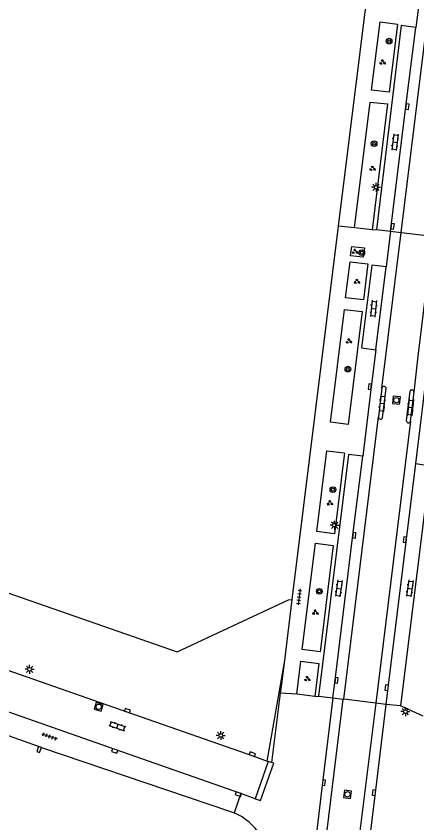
# Model space of a CAD drawing. Extents: x 131000 to 133014, y 396499 to 399001.
# Drawn here: x 131235.1 to 131291.1, y 396832.6 to 396945.3 of the extents above; entities that cross this region are included whole.
import ezdxf

# ---------------------------------------------------------------- set-up
doc = ezdxf.new("R2010")
doc.units = 0
for name, color, linetype in [('gg-afsc-muur', 7, 'Continuous'), ('gg-knt-verharding', 7, 'Continuous'), ('gg-knt-verharding nz', 7, 'Continuous'), ('gt-grn-groengrens', 7, 'Continuous'), ('gt-grn-weggrens', 7, 'Continuous'), ('gt-symb-boom', 7, 'Continuous'), ('gt-symb-groenvak', 7, 'Continuous'), ('gt-symb-klinker verharding', 7, 'Continuous'), ('gt-symb-kolk', 7, 'Continuous'), ('gt-symb-lichtmast', 7, 'Continuous'), ('gt-symb-rioolschacht', 7, 'Continuous'), ('gt-symb-tegel verharding', 7, 'Continuous')]:
    doc.layers.add(name, color=color, linetype=linetype)

# ---------------------------------------------------------------- blocks, each defined once
blk = doc.blocks.new('gt0-KOLK')
at = {"layer": 'gt-symb-kolk'}
blk.add_lwpolyline([(0, 0), (0.38, 0), (0.38, 0.4), (-0.38, 0.4), (-0.38, 0), (0, 0)], dxfattribs=at)
blk = doc.blocks.new('gt0-KL1')
at = {"layer": 'gt-symb-klinker verharding'}
for p, q in [((-1.15, 0.3), (1.15, 0.3)), ((-1, -0.3), (-1, 0.3)), ((-0.5, 0.3), (-0.5, 0.45)), ((0, -0.3), (0, 0.3)), ((0.5, 0.3), (0.5, 0.45)), ((1, -0.3), (1, 0.3)), ((-1.15, -0.3), (1.15, -0.3)), ((-0.5, -0.45), (-0.5, -0.3)), ((0.5, -0.45), (0.5, -0.3))]:
    blk.add_line(p, q, dxfattribs=at)
blk = doc.blocks.new('gt0-RS')
at = {"layer": 'gt-symb-rioolschacht'}
blk.add_lwpolyline([(-0.5, -0.5), (0.5, -0.5), (0.5, 0.5), (-0.5, 0.5)], close=True, dxfattribs=at)
blk.add_circle((0, 0), 0.375, dxfattribs=at)
blk = doc.blocks.new('gt0-GRVAK')
at = {"layer": 'gt-symb-groenvak'}
for p, q in [((-0.11, 0.19), (-0.23, 0.24)), ((-0.18, 0.15), (0.09, 0.15)), ((-0.09, 0.21), (-0.16, 0.32)), ((-0.05, 0.21), (-0.05, 0.39)), ((0, 0.21), (0.06, 0.32)), ((0.02, 0.19), (0.13, 0.24)), ((0.26, -0.05), (0.2, 0.06)), ((0.3, -0.05), (0.3, 0.13)), ((0.35, -0.05), (0.41, 0.06)), ((-0.24, -0.23), (-0.36, -0.18)), ((-0.32, -0.26), (-0.05, -0.26)), ((-0.23, -0.21), (-0.29, -0.09)), ((-0.18, -0.2), (-0.18, -0.02)), ((-0.14, -0.21), (-0.07, -0.09)), ((-0.12, -0.23), (0, -0.18)), ((0.24, -0.07), (0.12, -0.02)), ((0.17, -0.11), (0.44, -0.11)), ((0.37, -0.07), (0.49, -0.02))]:
    blk.add_line(p, q, dxfattribs=at)
blk = doc.blocks.new('gt0-BOOM')
at = {"layer": 'gt-symb-boom'}
for radius in [0.4, 0.2]:
    blk.add_circle((0, 0), radius, dxfattribs=at)
blk = doc.blocks.new('gt0-LMAST')
at = {"layer": 'gt-symb-lichtmast'}
for p, q in [((-0.18, 0.17), (-0.45, 0.44)), ((-0.01, 0.25), (-0.01, 0.62)), ((0.17, 0.17), (0.44, 0.44)), ((-0.26, 0), (-0.63, 0)), ((-0.18, -0.18), (-0.45, -0.45)), ((-0.01, -0.25), (-0.01, -0.63)), ((0.44, -0.45), (0.17, -0.18)), ((0.24, 0), (0.62, 0))]:
    blk.add_line(p, q, dxfattribs=at)
blk.add_circle((-0.01, 0), 0.25, dxfattribs=at)
blk = doc.blocks.new('gt0-TEG1')
at = {"layer": 'gt-symb-tegel verharding'}
for p, q in [((-1.12, 0), (1.12, 0)), ((-0.9, -0.25), (-0.9, 0.25)), ((-0.45, -0.25), (-0.45, 0.25)), ((0, -0.25), (0, 0.25)), ((0.45, -0.25), (0.45, 0.25)), ((0.9, -0.25), (0.9, 0.25))]:
    blk.add_line(p, q, dxfattribs=at)

msp = doc.modelspace()

# ---------------------------------------------------------------- linework, layer by layer
at = {"layer": 'gg-afsc-muur'}
msp.add_line((131238.61, 396843.16), (131238.22, 396843.29), dxfattribs=at)
msp.add_lwpolyline([(131238.22, 396843.29), (131237.98, 396842.6), (131238.36, 396842.47), (131238.61, 396843.16)], dxfattribs=at)
at = {"layer": 'gg-knt-verharding'}
for p, q in [((131291.41, 396947.71), (131290.9, 396943.71)), ((131282.35, 396915.74), (131284.53, 396933.3)), ((131273.65, 396863.84), (131280.12, 396915.99)), ((131284.8, 396915.45), (131282.35, 396915.74)), ((131285.4, 396915.52), (131287.37, 396915.27)), ((131287.37, 396915.27), (131286.76, 396910.31)), ((131285.34, 396898.7), (131286.76, 396910.31)), ((131290.9, 396882.81), (131292.73, 396897.7)), ((131286.16, 396893.33), (131285.69, 396889.33)), ((131286.27, 396889.27), (131286.77, 396893.28)), ((131290.06, 396892.88), (131289.58, 396888.85)), ((131272.59, 396855.3), (131273.65, 396863.84)), ((131272.19, 396852.04), (131272.59, 396855.3)), ((131272.02, 396850.77), (131272.19, 396852.04)), ((131270.78, 396841.06), (131272.02, 396850.77)), ((131276.8, 396850.27), (131274.27, 396850.59)), ((131277.33, 396850.35), (131279.34, 396850.11)), ((131288.76, 396848.96), (131286.77, 396849.18)), ((131238.22, 396843.29), (131234, 396844.81)), ((131270.27, 396841.22), (131268.49, 396836.01)), ((131270.14, 396841.27), (131270.27, 396841.22)), ((131270.78, 396841.06), (131270.27, 396841.22)), ((131268.49, 396836.01), (131266.47, 396836.73))]:
    msp.add_line(p, q, dxfattribs=at)
for points in [[(131280.12, 396915.99), (131284.67, 396952.65), (131289.85, 396994.78)], [(131285.92, 396944.49), (131288.33, 396944.19), (131287.19, 396934.69), (131284.72, 396934.97), (131285.92, 396944.49)], [(131290.9, 396943.71), (131288.87, 396944.01), (131285.4, 396915.52)], [(131287.37, 396915.27), (131287.47, 396915.97), (131289.53, 396932.69), (131290.9, 396943.71)], [(131284.53, 396933.3), (131286.97, 396933.05), (131284.8, 396915.45)], [(131281.95, 396913.13), (131283.74, 396912.93), (131283.57, 396911.65), (131281.8, 396911.84), (131281.95, 396913.13)], [(131281.76, 396911), (131284.21, 396910.72), (131283.61, 396905.67), (131281.11, 396905.96), (131281.76, 396911)], [(131286.76, 396910.31), (131284.77, 396910.53), (131283.3, 396899), (131285.34, 396898.7)], [(131280.95, 396904.32), (131283.41, 396904.04), (131281.45, 396888.27), (131278.99, 396888.59), (131280.95, 396904.32)], [(131285.34, 396898.7), (131284.68, 396893.52), (131283.49, 396883.84)], [(131290.15, 396888.75), (131290.66, 396892.78), (131290.64, 396892.79)], [(131278.49, 396884.6), (131280.97, 396884.29), (131279.57, 396873), (131277.08, 396873.33), (131278.49, 396884.6)], [(131283.49, 396883.84), (131281.51, 396884.1), (131277.33, 396850.35)], [(131279.34, 396850.11), (131279.63, 396852.57), (131282.11, 396872.8), (131283.49, 396883.84)], [(131286.77, 396849.18), (131287.04, 396851.49), (131290.9, 396882.81)], [(131290.9, 396882.81), (131292.9, 396882.52), (131288.76, 396848.96)], [(131276.89, 396871.68), (131279.37, 396871.36), (131277.54, 396856.51), (131275.05, 396856.84), (131276.89, 396871.68)], [(131214.3, 396860.82), (131250.55, 396848.12), (131268.28, 396841.95), (131270.14, 396841.27)], [(131266.47, 396836.73), (131248.91, 396842.87), (131232.27, 396848.71), (131212.51, 396855.61)], [(131274.27, 396850.59), (131274.85, 396855.2), (131277.34, 396854.89), (131276.8, 396850.27)], [(131279.34, 396850.11), (131277.87, 396838.26), (131276.69, 396828.47)], [(131283.54, 396822.88), (131285.27, 396836.82), (131286.77, 396849.18)], [(131238.61, 396843.16), (131264.88, 396834.29), (131265.55, 396834.03)], [(131268.49, 396836.01), (131269.2, 396835.75), (131271.06, 396840.95), (131270.78, 396841.06)]]:
    msp.add_lwpolyline(points, dxfattribs=at)
for centre, radius, start, end in [((131286.46, 396893.29), 0.306, 358.6631, 171.9498), ((131290.35, 396892.8), 0.295, 357.6161, 164.7431), ((131285.98, 396889.3), 0.293, 174.8388, 353.4093), ((131289.87, 396888.8), 0.29, 170.7738, 348.5812), ((131262.26, 396826.49), 8.23, 32.4964, 66.4098)]:
    msp.add_arc(centre, radius, start, end, dxfattribs=at)
at = {"layer": 'gg-knt-verharding nz'}
for p, q in [((131288.85, 396915.09), (131298.23, 396990.96)), ((131286.16, 396893.33), (131288.85, 396915.09)), ((131280.85, 396849.92), (131285.69, 396889.33)), ((131290.15, 396888.75), (131285.33, 396849.36)), ((131285.33, 396849.36), (131272.85, 396749.54))]:
    msp.add_line(p, q, dxfattribs=at)
for points in [[(131293.26, 396914.58), (131291.18, 396897.82), (131290.64, 396892.79)], [(131268.35, 396750.11), (131271.07, 396770.64), (131280.77, 396849.93)]]:
    msp.add_lwpolyline(points, dxfattribs=at)
at = {"layer": 'gt-grn-groengrens'}
msp.add_line((131270.14, 396841.27), (131272.59, 396855.3), dxfattribs=at)
msp.add_lwpolyline([(131129.39, 396901.11), (131160.36, 396890.32), (131184.34, 396881.93), (131215.59, 396871.12), (131257.56, 396856.54), (131273.12, 396863.79), (131273.65, 396863.84)], dxfattribs=at)
at = {"layer": 'gt-grn-weggrens'}
for p, q in [((131282.35, 396915.74), (131280.12, 396915.99)), ((131284.8, 396915.45), (131285.4, 396915.52)), ((131287.37, 396915.27), (131288.85, 396915.09)), ((131288.85, 396915.09), (131293.26, 396914.58)), ((131274.27, 396850.59), (131272.02, 396850.77)), ((131276.8, 396850.27), (131277.33, 396850.35)), ((131279.34, 396850.11), (131280.77, 396849.93)), ((131280.77, 396849.93), (131280.85, 396849.92)), ((131285.33, 396849.36), (131280.85, 396849.92)), ((131286.77, 396849.18), (131285.33, 396849.36)), ((131291.96, 396847.54), (131288.76, 396848.96)), ((131266.47, 396836.73), (131265.55, 396834.03))]:
    msp.add_line(p, q, dxfattribs=at)

# ---------------------------------------------------------------- block references
at = {"layer": 'gt-symb-boom'}
for p in [(131287.18, 396941.81), (131285.08, 396927.49), (131283.35, 396912.27), (131281.42, 396896.01), (131279.33, 396879.17), (131277.43, 396864.97)]:
    msp.add_blockref('gt0-BOOM', p, dxfattribs=at)
at = {"layer": 'gt-symb-groenvak'}
for p, rotation in [((131286.24, 396938.85), -14.425531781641), ((131284.85, 396924.02), -14.3557849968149), ((131282.41, 396912.42), -14.425531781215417), ((131282.68, 396908.24), -14.411265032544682), ((131281.54, 396899.9), -14.411265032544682), ((131278.91, 396877.29), -14.355784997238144), ((131276.87, 396862.02), -14.411265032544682), ((131275.73, 396852.74), -14.411265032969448)]:
    msp.add_blockref('gt0-GRVAK', p, dxfattribs=dict(at, rotation=rotation))
at = {"layer": 'gt-symb-klinker verharding'}
for p, rotation in [((131287.99, 396927.71), -97.00425924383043), ((131285, 396904.45), -95.51097695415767), ((131286.19, 396891.21), -95.51097695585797), ((131290.16, 396890.66), -95.50547785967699), ((131280.15, 396865.38), -98.04906170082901), ((131290.07, 396865.38), -98.04906170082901), ((131249.22, 396846.15), -19.214311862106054)]:
    msp.add_blockref('gt0-KL1', p, dxfattribs=dict(at, rotation=rotation))
at = {"layer": 'gt-symb-kolk'}
for p, rotation in [((131289.53, 396932.69), -97.00425924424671), ((131287.47, 396915.97), -97.8709204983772), ((131284.68, 396893.52), 82.76127349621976), ((131282.11, 396872.8), -96.94741065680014), ((131289.58, 396872.17), 82.99574075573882), ((131279.63, 396852.57), -96.66296362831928), ((131287.04, 396851.49), 83.33703637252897), ((131250.55, 396848.12), -19.322482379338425), ((131248.91, 396842.87), 160.73158503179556), ((131268.01, 396842.04), -19.21431186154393), ((131277.87, 396838.26), -97.06814004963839), ((131266.18, 396836.84), 160.3153572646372), ((131285.27, 396836.82), 82.93185994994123)]:
    msp.add_blockref('gt0-KOLK', p, dxfattribs=dict(at, rotation=rotation))
at = {"layer": 'gt-symb-lichtmast'}
for p in [(131285.37, 396921.4), (131279.57, 396874.21), (131236.96, 396854.09), (131289.47, 396848.18), (131263.67, 396844.84)]:
    msp.add_blockref('gt0-LMAST', p, dxfattribs=at)
at = {"layer": 'gt-symb-rioolschacht'}
for p, rotation in [((131288.2, 396891.67), 174.20389934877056), ((131246.61, 396848.84), -16.13420459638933), ((131281.35, 396836.62), 171.95093829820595)]:
    msp.add_blockref('gt0-RS', p, dxfattribs=dict(at, rotation=rotation))
at = {"layer": 'gt-symb-tegel verharding'}
for p, rotation in [((131274.6, 396864.19), -97.11791473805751), ((131239.74, 396844.72), -19.21431186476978)]:
    msp.add_blockref('gt0-TEG1', p, dxfattribs=dict(at, rotation=rotation))

doc.saveas('drawing.dxf')
